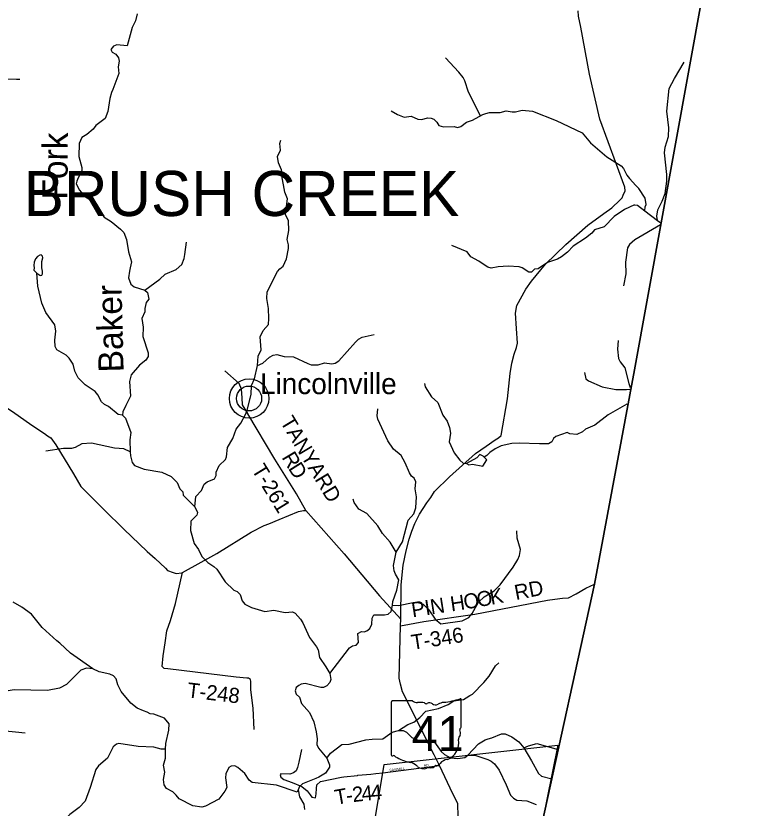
# Model space of a CAD drawing. Extents: x 1525783 to 1900577, y 218250 to 627376.
# Drawn here: x 1707878 to 1722773, y 393237 to 409042 of the extents above; entities that cross this region are included whole.
import ezdxf

# ---------------------------------------------------------------- set-up
doc = ezdxf.new("R2010")
doc.units = 0
for name, color, linetype in [('GM_X_Adjacent_County', 7, 'Continuous'), ('GM_X_City_Street', 7, 'Continuous'), ('GM_X_City_Street_Text', 7, 'Continuous'), ('GM_X_Corporation', 7, 'Continuous'), ('GM_X_County', 7, 'Continuous'), ('GM_X_Major_River', 7, 'Continuous'), ('GM_X_Major_River_Text', 7, 'Continuous'), ('GM_X_Minor_Lake', 7, 'Continuous'), ('GM_X_Minor_River', 7, 'Continuous'), ('GM_X_State_Location', 7, 'Continuous'), ('GM_X_State_Route', 7, 'Continuous'), ('GM_X_State_Shield', 7, 'Continuous'), ('GM_X_Township', 7, 'Continuous'), ('GM_X_Township_Road', 7, 'Continuous'), ('GM_X_Township_Road_Text', 7, 'Continuous'), ('GM_X_Township_ROW', 7, 'Continuous'), ('GM_X_Township_Text', 7, 'Continuous'), ('GM_X_Unincorporated', 7, 'Continuous'), ('GM_X_Unincorporated_Location', 7, 'Continuous'), ('GM_X_Unincorporated_Text', 7, 'Continuous')]:
    doc.layers.add(name, color=color, linetype=linetype)

msp = doc.modelspace()

# ---------------------------------------------------------------- linework, layer by layer
at = {"layer": 'GM_X_Adjacent_County'}
msp.add_lwpolyline([(1725388, 384925), (1720053, 385296), (1718960, 385355), (1716944, 385616), (1717230, 387237), (1717252, 387345), (1718205, 391923), (1718383, 392946), (1719425, 397707), (1720223, 401979), (1721849, 410931)], dxfattribs=at)
at = {"layer": 'GM_X_City_Street'}
msp.add_lwpolyline([(1715060, 393926), (1715200, 393939), (1716331, 394091)], dxfattribs=at)
at = {"layer": 'GM_X_Corporation'}
msp.add_lwpolyline([(1714587, 390235), (1715200, 393939), (1715226, 394110), (1718697, 394496), (1717919, 390648)], close=True, dxfattribs=at)
at = {"layer": 'GM_X_County'}
msp.add_lwpolyline([(1721849, 410931), (1720223, 401979), (1719425, 397707), (1718383, 392946), (1718205, 391923), (1717252, 387345), (1717230, 387237), (1716944, 385616), (1715243, 385199), (1709027, 383852), (1708828, 383819), (1700474, 382353)], dxfattribs=at)
at = {"layer": 'GM_X_Major_River'}
for points in [[(1710297, 409081), (1710264, 408940), (1710197, 408810), (1710101, 408441), (1709894, 408463), (1709826, 408434), (1709777, 408370), (1709802, 408316), (1709874, 408275), (1709925, 408204), (1709941, 408140), (1709921, 408022), (1709934, 407892), (1709815, 407573), (1709790, 407513), (1709751, 407394), (1709715, 407132), (1709659, 406996), (1709472, 406852), (1709422, 406782), (1709297, 406677), (1709192, 406612), (1709139, 406493), (1709137, 406239), (1709194, 406014), (1709198, 405948), (1709120, 405811), (1709092, 405745), (1709083, 405693), (1709146, 405566), (1709245, 405445), (1709376, 405364), (1709638, 405029), (1709781, 404941), (1709969, 404785), (1710030, 404717), (1710085, 404582), (1710128, 404335), (1710188, 404133), (1710161, 404013), (1710149, 403947), (1710129, 403819), (1710172, 403689), (1710241, 403634), (1710450, 403570), (1710504, 403523), (1710533, 403389), (1710478, 403325), (1710453, 403207), (1710450, 403137), (1710391, 403004), (1710417, 402835), (1710413, 402643), (1710522, 402320), (1710521, 402248), (1710475, 402174), (1710344, 402072), (1710178, 401879), (1710145, 401745), (1710168, 401457), (1710074, 401266), (1710015, 401146), (1710004, 401078), (1710066, 401014), (1710171, 400728), (1710155, 400584), (1710159, 400342), (1710168, 400262), (1710197, 400130), (1710248, 400069), (1710439, 399997), (1710792, 399940), (1710979, 399850), (1711098, 399736), (1711148, 399606), (1711212, 399549), (1711219, 399483), (1711452, 399251)], [(1711452, 399251), (1711505, 399132), (1711489, 399080), (1711372, 398961), (1711366, 398773), (1711439, 398516), (1711524, 398397), (1711590, 398254), (1711713, 398137), (1711828, 398056), (1711888, 398007), (1712057, 397749), (1712231, 397586), (1712297, 397561), (1712356, 397502), (1712393, 397376), (1712446, 397309), (1712583, 397238), (1712848, 397161), (1713030, 397185), (1713251, 397137), (1713399, 397150), (1713453, 397129), (1713558, 397004), (1713607, 396932), (1713736, 396640), (1713880, 396454), (1713911, 396392), (1713936, 396242), (1714066, 396058), (1714142, 395923), (1714163, 395803), (1714144, 395741), (1714084, 395674), (1714018, 395647), (1713962, 395643), (1713655, 395726), (1713575, 395711), (1713525, 395683), (1713472, 395644), (1713450, 395576), (1713471, 395514), (1713536, 395451), (1713581, 395325), (1713741, 395143), (1713827, 394960), (1713875, 394761), (1713890, 394623), (1713883, 394507), (1713918, 394437), (1714086, 394231), (1714140, 394104), (1714138, 394054), (1714055, 393935), (1713926, 393852), (1713866, 393827), (1713599, 393723), (1713537, 393666), (1713512, 393604), (1713539, 393464), (1713625, 393319), (1713641, 393213)]]:
    msp.add_lwpolyline(points, dxfattribs=at)
at = {"layer": 'GM_X_Minor_Lake'}
for points in [[(1708296, 403909), (1708354, 403871), (1708376, 403862), (1708398, 403868), (1708408, 403898), (1708409, 403946), (1708395, 404014), (1708394, 404078), (1708399, 404140), (1708415, 404214), (1708412, 404250), (1708386, 404277), (1708358, 404271), (1708312, 404241), (1708273, 404192), (1708241, 404128), (1708238, 404060), (1708244, 404016), (1708237, 403968)], [(1708237, 403968), (1708296, 403909)], [(1717204, 400260), (1717138, 400291), (1717076, 400224), (1716869, 400113), (1716922, 400083), (1716992, 400098), (1717198, 400056), (1717277, 400183)], [(1717277, 400183), (1717204, 400260)]]:
    msp.add_lwpolyline(points, dxfattribs=at)
at = {"layer": 'GM_X_Minor_River'}
for points in [[(1717152, 407045), (1716914, 407521), (1716839, 407748), (1716805, 407814), (1716718, 407919), (1716452, 408202)], [(1720686, 404957), (1720668, 405048), (1720690, 405174), (1720780, 405347), (1720835, 405495), (1720871, 405743), (1720869, 405875), (1720823, 406307), (1720839, 406423), (1720901, 406634), (1720913, 406806), (1720872, 407142), (1720915, 407590), (1721021, 407793), (1721218, 408116)], [(1707576, 407785), (1707889, 407776), (1707955, 407776)], [(1715368, 407150), (1715493, 407072), (1715629, 407023), (1715765, 407038), (1715898, 406982), (1715976, 406976), (1716100, 407010), (1716168, 407004), (1716220, 406979), (1716279, 406918), (1716322, 406852), (1716412, 406831), (1716624, 406837), (1716690, 406816), (1716762, 406834), (1716870, 406923), (1716995, 406961), (1717201, 407071), (1717260, 407091), (1717334, 407112), (1717543, 407112), (1717666, 407147), (1717783, 407128), (1717849, 407127), (1717985, 407158), (1718187, 407142), (1718661, 406955), (1719182, 406708), (1719347, 406506), (1719676, 406228), (1719956, 406051), (1720009, 405995), (1720070, 405864), (1720125, 405800), (1720254, 405656)], [(1711452, 399251), (1711472, 399452), (1711581, 399575), (1711637, 399701), (1711695, 399746), (1711843, 399807), (1711876, 399871), (1711873, 399941), (1711936, 400072), (1712061, 400191), (1712084, 400247), (1712101, 400433), (1712207, 400612), (1712275, 400796), (1712366, 400915), (1712470, 401100), (1712496, 401176), (1712575, 401487), (1712579, 401665), (1712640, 401803), (1712703, 402064), (1712715, 402252), (1712776, 402380), (1712753, 402642), (1712816, 402768), (1712921, 402885), (1712928, 403007), (1712922, 403207), (1712888, 403405), (1712891, 403539), (1713097, 403940), (1713146, 403997), (1713212, 404049), (1713277, 404196), (1713319, 404402), (1713320, 404476), (1713291, 404580), (1713327, 404760), (1713321, 404954), (1713260, 405077), (1713297, 405391), (1713245, 405523), (1713188, 405850), (1713190, 405904), (1713183, 405970), (1713123, 406107), (1713100, 406233), (1713159, 406365), (1713146, 406493), (1713165, 406563)], [(1720429, 405151), (1720440, 405230), (1720461, 405276), (1720439, 405407), (1720315, 405597), (1720254, 405656)], [(1720223, 405271), (1720023, 405182), (1719818, 405036), (1719620, 404832), (1719428, 404774), (1719373, 404706), (1719249, 404605), (1718999, 404450), (1718886, 404327), (1718769, 404232), (1718689, 404187), (1718491, 404120), (1718300, 403996), (1718230, 403989), (1718167, 403930), (1718115, 403928), (1717984, 404017), (1717926, 404038), (1717705, 404050), (1717507, 404032), (1717363, 404008), (1717301, 404028), (1717247, 404061), (1717121, 404150), (1716959, 404232), (1716883, 404333), (1716582, 404460)], [(1720218, 405272), (1720282, 405263), (1720429, 405151)], [(1720429, 405151), (1720686, 404957)], [(1720686, 404957), (1720748, 404912)], [(1720741, 404876), (1720229, 404574)], [(1710450, 403570), (1710750, 403789), (1710859, 403888), (1711080, 403984), (1711191, 404085), (1711240, 404204), (1711251, 404284), (1711287, 404530)], [(1720229, 404574), (1720124, 404483), (1720086, 404411), (1720043, 404127), (1720053, 403893), (1720008, 403653)], [(1710004, 401078), (1709918, 401087), (1709730, 401249), (1709649, 401290), (1709585, 401345), (1709515, 401483), (1709458, 401546), (1709263, 401684), (1709125, 401823), (1709052, 401954), (1709021, 402093), (1708945, 402212), (1708885, 402272), (1708699, 402380), (1708665, 402447), (1708655, 402571), (1708670, 402693), (1708676, 402749), (1708654, 402875), (1708478, 403127), (1708396, 403310), (1708318, 403651), (1708296, 403909)], [(1712703, 402064), (1712809, 402111), (1712940, 402230), (1713015, 402271), (1713089, 402285), (1713232, 402249), (1713418, 402239), (1713708, 402104), (1713772, 402078), (1713912, 402078), (1714040, 402119), (1714184, 402100), (1714252, 402115), (1714322, 402158), (1714655, 402535), (1714720, 402595), (1714790, 402632), (1715032, 402684)], [(1719900, 402569), (1719888, 402395), (1719908, 402209), (1719937, 402139), (1720030, 402020), (1720115, 401711), (1720141, 401629)], [(1719230, 401925), (1719253, 401799), (1719304, 401759), (1719581, 401640), (1719852, 401587), (1720068, 401587), (1720134, 401595)], [(1716037, 401709), (1716049, 401643), (1716175, 401441), (1716299, 401332), (1716399, 401079), (1716485, 400956), (1716534, 400827), (1716555, 400719), (1716529, 400545), (1716627, 400324), (1716737, 400177), (1716803, 400120), (1716871, 400112)], [(1720074, 401298), (1719699, 401080), (1719433, 400879), (1719249, 400798), (1719186, 400747), (1719074, 400690), (1718936, 400701), (1718882, 400730), (1718658, 400652), (1718606, 400613), (1718573, 400547), (1718509, 400504), (1718327, 400505), (1717923, 400515), (1717776, 400513), (1717561, 400467), (1717443, 400408), (1717338, 400333), (1717276, 400270), (1717227, 400236)], [(1714142, 395923), (1714539, 396432), (1714599, 396477), (1714669, 396487), (1714716, 396542), (1714703, 396718), (1714778, 396758), (1714830, 396755), (1714880, 396773), (1714942, 396824), (1714985, 396904), (1714988, 397030), (1715025, 397094), (1715233, 397091), (1715309, 397109), (1715369, 397160), (1715398, 397286), (1715405, 397360), (1715483, 397583), (1715523, 397791), (1715458, 397902), (1715427, 397970), (1715412, 398076), (1715452, 398278), (1715469, 398344), (1715595, 398547), (1715711, 398980), (1715824, 399105), (1715863, 399231), (1715873, 399447), (1715845, 399607), (1715858, 399749), (1715829, 399818), (1715775, 399860), (1715732, 399927), (1715650, 400124), (1715607, 400200), (1715566, 400271), (1715415, 400398), (1715305, 400567), (1715102, 400998), (1715092, 401062), (1715104, 401204)], [(1710159, 400342), (1710034, 400403), (1709844, 400421), (1709387, 400520), (1709195, 400502), (1709061, 400429), (1708991, 400410), (1708831, 400413), (1708475, 400355)], [(1715469, 398344), (1715349, 398541), (1715199, 398715), (1715104, 398870), (1714881, 399116), (1714726, 399202), (1714633, 399331), (1714610, 399403)], [(1715398, 397286), (1715516, 397277), (1715808, 397338), (1715880, 397343), (1716008, 397304), (1716123, 397191), (1716247, 397007), (1716361, 396912), (1716788, 396972), (1716918, 397039), (1716987, 397122), (1717113, 397343), (1717222, 397454), (1717427, 397570), (1717546, 397693), (1717803, 398043), (1717898, 398200), (1717929, 398276), (1717948, 398396), (1717883, 398624), (1717880, 398768)], [(1713512, 393604), (1713490, 393556), (1713077, 393693), (1712597, 393749), (1712535, 393798), (1712445, 393929), (1712310, 394046), (1712248, 394079), (1712176, 394076), (1712126, 394046), (1712071, 393923), (1712064, 393845), (1712088, 393648), (1712052, 393575), (1711928, 393416), (1711663, 393276), (1711593, 393259), (1711411, 393281), (1711139, 393424), (1711078, 393496), (1711009, 393563), (1710883, 393632), (1710836, 393701), (1710827, 393809), (1710851, 393955), (1710824, 394095), (1710865, 394231), (1710865, 394413), (1710872, 394525), (1710933, 394791), (1710938, 394921), (1710847, 395030), (1710632, 395114), (1710558, 395117), (1710497, 395149), (1710429, 395180), (1710296, 395229), (1710173, 395332), (1709978, 395563), (1709915, 395695), (1709880, 395820), (1709825, 395876), (1709751, 395909), (1709538, 395957), (1709413, 396016), (1708968, 396329), (1708759, 396527), (1708699, 396576), (1708404, 396843), (1708189, 397107), (1707995, 397247), (1707826, 397345)], [(1714086, 394231), (1714155, 394332), (1714386, 394506), (1714532, 394515), (1714864, 394597), (1714990, 394610), (1715202, 394618), (1715389, 394754), (1715515, 394787), (1715700, 394903), (1715823, 394954), (1715943, 395047), (1716063, 395172), (1716313, 395228), (1716505, 395308), (1716620, 395379), (1716812, 395405), (1716868, 395438), (1716941, 395481), (1716991, 395511), (1717217, 395743), (1717322, 395870), (1717454, 396073), (1717520, 396134)], [(1709413, 396016), (1709289, 396030), (1709173, 395991), (1708892, 395705), (1708748, 395631), (1708508, 395581), (1707842, 395598), (1707512, 395541), (1707208, 395502), (1706803, 395504)], [(1715515, 394787), (1715605, 394786), (1715673, 394756), (1715784, 394644), (1715909, 394593), (1716037, 394570), (1716169, 394579), (1716232, 394554), (1716364, 394364), (1716432, 394310), (1716555, 394244), (1716697, 394227), (1716837, 394248), (1716899, 394291), (1717111, 394523), (1717244, 394600), (1717306, 394617), (1717376, 394643), (1717572, 394719), (1717646, 394720), (1717777, 394657), (1717916, 394563), (1718015, 394442), (1718168, 394180), (1718310, 393927), (1718371, 393876), (1718573, 393820)], [(1710865, 394413), (1710779, 394414), (1710630, 394451), (1710320, 394470), (1709935, 394524), (1709885, 394513), (1709819, 394463), (1709709, 394232), (1709529, 394082), (1709477, 394005), (1709361, 393646), (1709263, 393378), (1709140, 393251), (1708953, 393113), (1708702, 392860), (1708580, 392777), (1708505, 392738), (1708453, 392706), (1708337, 392683), (1707952, 392767), (1707827, 392768)], [(1718015, 394442), (1718107, 394483), (1718278, 394528), (1718701, 394405)], [(1716899, 394291), (1717037, 394294), (1717298, 394207), (1717367, 394174), (1717431, 394120), (1717521, 393997), (1717662, 393705), (1717748, 393494), (1717809, 393434), (1717877, 393399), (1718079, 393385), (1718264, 393311)]]:
    msp.add_lwpolyline(points, dxfattribs=at)
at = {"layer": 'GM_X_State_Route'}
for points in [[(1715559, 397004), (1715565, 397689), (1715610, 398084), (1715665, 398370), (1715728, 398606), (1715778, 398763), (1715842, 398917), (1715934, 399100), (1716083, 399329), (1716162, 399435), (1716233, 399556), (1716533, 399847), (1717049, 400310), (1717264, 400460), (1717446, 400584), (1717510, 400627), (1717563, 400673), (1717692, 401399), (1717742, 401910), (1717774, 402112), (1717824, 402294), (1717868, 402426), (1717891, 402513), (1717872, 402804), (1717850, 403109), (1717876, 403264), (1718054, 403592), (1718167, 403751), (1718450, 404091), (1718856, 404481), (1719291, 404864), (1719614, 405101), (1719773, 405214), (1719931, 405368), (1719978, 405410), (1720002, 405465), (1720037, 405551), (1720032, 405625), (1719532, 406979), (1719326, 407878), (1719155, 408818), (1719110, 409035), (1719099, 409140)], [(1703560, 403933), (1703560, 403932), (1703593, 403884), (1703783, 403723), (1704304, 403344), (1704533, 403197), (1704584, 403152), (1705463, 402654), (1705989, 402295), (1706757, 401806), (1707101, 401600), (1707814, 401148), (1708199, 400875), (1708453, 400713), (1708511, 400666), (1708576, 400627), (1708677, 400482), (1709030, 399904), (1709177, 399656), (1709472, 399355), (1709638, 399191), (1709638, 399191)], [(1709638, 399191), (1710034, 398799), (1710501, 398356), (1710661, 398216), (1710865, 398025), (1710908, 397981), (1711018, 397935), (1711080, 397918), (1711192, 397931), (1711205, 397938), (1711889, 398319), (1712576, 398744), (1712834, 398873), (1712925, 398912)], [(1712925, 398912), (1712926, 398912), (1713131, 398998), (1713519, 399154), (1713616, 399175), (1713666, 399174), (1714430, 398313), (1715134, 397474), (1715559, 397004)], [(1716224, 394304), (1715592, 395558), (1715554, 395709), (1715531, 395829), (1715556, 396876), (1715559, 397004)], [(1716701, 393283), (1716701, 393331), (1716601, 393521), (1716331, 394091), (1716224, 394303), (1716224, 394304)], [(1716688, 390393), (1716688, 390394), (1716710, 391936), (1716714, 392263), (1716716, 392465), (1716714, 392600), (1716705, 393109), (1716701, 393282), (1716701, 393283)]]:
    msp.add_lwpolyline(points, dxfattribs=at)
at = {"layer": 'GM_X_State_Shield'}
for p, q in [((1715372, 395358), (1715372, 394301)), ((1715793, 395376), (1715386, 395376)), ((1716764, 394850), (1716764, 395402)), ((1716764, 394850), (1716764, 394850))]:
    msp.add_line(p, q, dxfattribs=at)
for centre, radius, start, end in [((1715388, 395360), 16.1, 98.1301, 188.1301), ((1715891, 395499), 156, 231.6195, 271.1119), ((1715942, 394783), 562, 80.4867, 94.9883), ((1716070, 395366), 45.1, 219.7921, 297.1024), ((1716136, 395244), 93.8, 54.4667, 119.1411), ((1716257, 395411), 113, 233.8562, 294.8282), ((1716457, 395053), 297, 97.3462, 120.7689), ((1716268, 396817), 1476, 275.8445, 288.9065), ((1716749, 395405), 15.5, 351.8621, 97.738), ((1716761, 394809), 24, 107.944, 210.337), ((1716748, 394847), 16.6, 289.6038, 7.7341), ((1716820, 394618), 105, 136.8065, 186.9296), ((1716608, 394739), 144, 340.033, 23.6496), ((1716351, 394548), 369, 292.3089, 8.9858), ((1715388, 394299), 16.3, 171.9584, 258.3066), ((1715391, 394407), 124, 267.339, 280.6039), ((1715416, 394240), 44.8, 29.7484, 93.2717), ((1715981, 395190), 1066, 240.4129, 257.1985), ((1716507, 394005), 202, 94.4031, 142.5768), ((1715663, 393827), 334, 47.1842, 75.836), ((1716024, 394235), 212, 230.7004, 286.2918), ((1716147, 393870), 174, 85.6951, 111.2099), ((1716162, 394156), 113, 268.777, 315.5493), ((1716264, 394054), 31.8, 65.7517, 132.6484), ((1716250, 394199), 119, 282.8732, 323.2771)]:
    msp.add_arc(centre, radius, start, end, dxfattribs=at)
at = {"layer": 'GM_X_Township'}
msp.add_lwpolyline([(1721849, 410931), (1720223, 401979), (1719425, 397707), (1718383, 392946), (1718205, 391923), (1717252, 387345), (1717230, 387237), (1716944, 385616), (1715243, 385199), (1709027, 383852), (1708828, 383819), (1700474, 382353)], dxfattribs=at)
at = {"layer": 'GM_X_Township_Road'}
for points in [[(1712508, 401106), (1712507, 401107), (1712402, 401283), (1712393, 401423), (1712384, 401592), (1712333, 401710), (1712048, 401960)], [(1713666, 399174), (1713479, 399510), (1713050, 400201), (1712508, 401106)], [(1710857, 396535), (1710857, 396535), (1710893, 396772), (1710962, 396979), (1711066, 397317), (1711205, 397938)], [(1715556, 396876), (1716020, 396960), (1717036, 397110), (1718490, 397386), (1718632, 397405), (1718790, 397424), (1718908, 397432), (1719062, 397515), (1719255, 397623), (1719425, 397707)], [(1712490, 395833), (1712488, 395833), (1712275, 395853), (1710912, 396013), (1710836, 396025), (1710800, 396064), (1710816, 396273), (1710857, 396535)], [(1706273, 395107), (1706389, 395062), (1706520, 394994), (1706628, 394937), (1706753, 394879), (1706961, 394851), (1708067, 394737)], [(1713577, 394410), (1713529, 394154), (1713501, 394048), (1713470, 393982), (1713417, 393943), (1713343, 393915), (1713166, 393924), (1713152, 393900), (1713169, 393856), (1713229, 393810), (1713392, 393751), (1713584, 393666), (1713691, 393581), (1713750, 393503), (1713786, 393459), (1713856, 393443), (1713872, 393524), (1713879, 393628), (1713888, 393700), (1713956, 393767), (1714378, 393853), (1714423, 393859)], [(1714423, 393859), (1714698, 393891), (1714704, 393892), (1714960, 393917), (1715060, 393926)]]:
    msp.add_lwpolyline(points, dxfattribs=at)
at = {"layer": 'GM_X_Township_ROW'}
msp.add_lwpolyline([(1712633, 394809), (1712613, 395234), (1712571, 395598), (1712566, 395766), (1712559, 395802), (1712521, 395830), (1712490, 395833)], dxfattribs=at)
at = {"layer": 'GM_X_Unincorporated'}
for radius in [393, 249]:
    msp.add_circle((1712534, 401409), radius, dxfattribs=at)
at = {"layer": 'GM_X_Unincorporated_Location'}
msp.add_line((1712534, 401409), (1712534, 401409), dxfattribs=at)

# ---------------------------------------------------------------- texts
at = {"layer": 'GM_X_City_Street_Text'}
for s, rotation, p in [('SAWMILL', 7.128, (1715337, 393969)), ('RD', 6.0054, (1716020, 394061))]:
    msp.add_text(s, height=50, rotation=rotation, dxfattribs=at).set_placement(p)
at = {"layer": 'GM_X_Major_River_Text'}
for s, rotation, p in [('Fork', 89.5778, (1708907, 405375)), ('Baker', 91.4455, (1710030, 401934))]:
    msp.add_text(s, height=500.1, rotation=rotation, dxfattribs=at).set_placement(p)
at = {"layer": 'GM_X_State_Location'}
msp.add_text('41', height=1, rotation=0, dxfattribs=at).set_placement((1715801, 394687))
for s in ['s', 'r']:
    msp.add_text(s, height=1, dxfattribs=at).set_placement((1716052, 394759))
at = {"layer": 'GM_X_State_Shield'}
msp.add_text('41', height=696.1, dxfattribs=at).set_placement((1715779, 394376))
at = {"layer": 'GM_X_Township_Road_Text'}
for s, rotation, p in [('TANYARD', 300.963, (1713145, 400945)), ('R', 300.7824, (1713175, 400234)), ('T-261', 301.4812, (1712576, 399988)), ('D', 302.145, (1713305, 400016)), ('RD', 10.9226, (1717859, 397388)), ('H', 8.4232, (1716571, 397160)), ('O', 9.3261, (1716837, 397200)), ('O', 10.5559, (1717105, 397244)), ('K', 10.8076, (1717366, 397292)), ('PIN', 8.9744, (1715797, 397041)), ('T-346', 8.8284, (1715794, 396394)), ('T-248', 353.2248, (1711286, 395449)), ('4', 5.2684, (1714974, 393395)), ('T', 10.0936, (1714270, 393302)), ('2', 6.3827, (1714608, 393357)), ('4', 5.504, (1714790, 393377)), ('-', 7.3739, (1714487, 393341))]:
    msp.add_text(s, height=300, rotation=rotation, dxfattribs=at).set_placement(p)
at = {"layer": 'GM_X_Township_Text'}
msp.add_text('BRUSH CREEK', height=900, rotation=0, dxfattribs=at).set_placement((1708035, 405049))
at = {"layer": 'GM_X_Unincorporated_Text'}
msp.add_text('Lincolnville', height=417, rotation=0, dxfattribs=at).set_placement((1712751, 401496))

doc.saveas('drawing.dxf')
